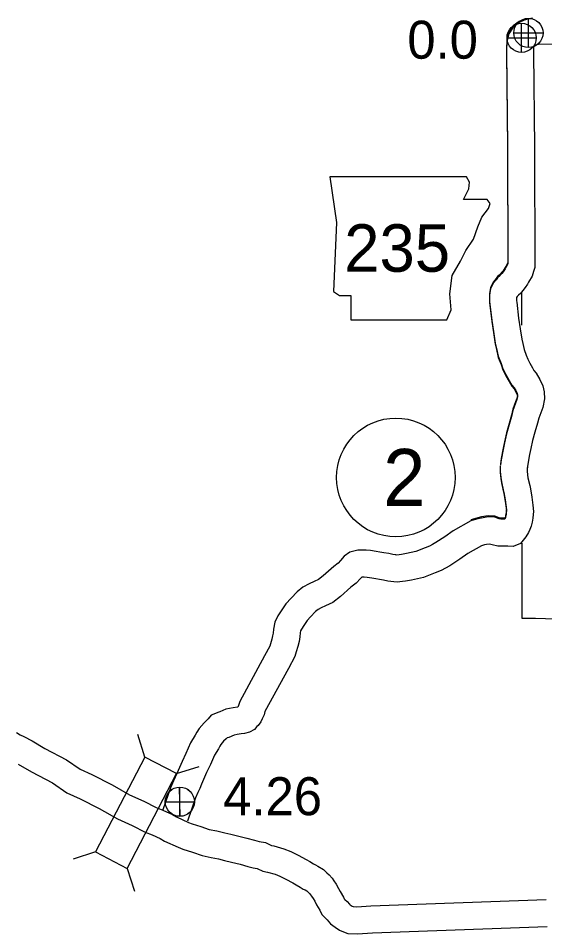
# Model space of a CAD drawing. Extents: x -939622 to -934245, y 1383184 to 1385301.
# Drawn here: x -935080.36 to -935062.78, y 1384131.08 to 1384161.61 of the extents above; entities that cross this region are included whole.
import ezdxf

# ---------------------------------------------------------------- set-up
doc = ezdxf.new("R2010")
doc.units = 0
for name, color, linetype in [('Level 10', 7, 'Continuous'), ('Level 15', 7, 'Continuous'), ('Level 2', 7, 'Continuous'), ('Level 20', 7, 'Continuous'), ('Level 21', 7, 'Continuous'), ('Level 25', 7, 'Continuous'), ('Level 26', 7, 'Continuous'), ('Level 27', 7, 'Continuous')]:
    doc.layers.add(name, color=color, linetype=linetype)

msp = doc.modelspace()

# ---------------------------------------------------------------- linework, layer by layer
at = {"layer": 'Level 10'}
for points in [[(-935059.007, 1384161.918), (-935059.037, 1384161.571), (-935059.066, 1384161.462), (-935059.086, 1384161.393), (-935059.148, 1384161.222), (-935059.217, 1384161.126), (-935059.273, 1384161.038), (-935059.393, 1384160.926), (-935059.502, 1384160.86), (-935059.66, 1384160.773), (-935059.833, 1384160.76), (-935059.962, 1384160.748), (-935060.264, 1384160.757), (-935062.986, 1384160.733), (-935063.033, 1384160.725), (-935063.089, 1384160.714), (-935063.146, 1384160.698)], [(-935063.612, 1384161.512), (-935063.637, 1384161.5), (-935063.833, 1384161.354), (-935063.978, 1384161.128), (-935064.04, 1384160.916), (-935064.056, 1384160.668), (-935064.053, 1384160.486), (-935064.027, 1384157.335), (-935064.013, 1384153.467), (-935064.031, 1384153.411), (-935064.075, 1384153.332), (-935064.104, 1384153.294), (-935064.171, 1384153.188), (-935064.21, 1384153.137), (-935064.254, 1384153.087), (-935064.274, 1384153.066), (-935064.353, 1384152.994), (-935064.406, 1384152.927), (-935064.495, 1384152.82), (-935064.592, 1384152.631), (-935064.628, 1384152.417), (-935064.628, 1384152.252), (-935064.62, 1384152.149), (-935064.613, 1384152.078), (-935064.545, 1384151.532), (-935064.493, 1384151.163), (-935064.435, 1384150.776), (-935064.392, 1384150.595), (-935064.331, 1384150.336), (-935064.24, 1384150.098), (-935064.175, 1384149.919), (-935064.076, 1384149.725), (-935063.971, 1384149.532), (-935063.876, 1384149.377), (-935063.799, 1384149.286), (-935063.743, 1384149.191), (-935063.7, 1384149.093), (-935063.69, 1384149.052), (-935063.689, 1384149.027), (-935063.71, 1384148.928), (-935063.755, 1384148.815), (-935063.847, 1384148.57), (-935063.892, 1384148.37), (-935063.972, 1384148.096), (-935064.06, 1384147.787), (-935064.126, 1384147.484), (-935064.169, 1384147.267), (-935064.233, 1384146.924), (-935064.261, 1384146.742)], [(-935063.193, 1384161.61), (-935063.299, 1384161.591), (-935063.465, 1384161.542), (-935063.637, 1384161.463), (-935063.643, 1384161.459)], [(-935063.612, 1384161.475), (-935063.637, 1384161.463), (-935063.833, 1384161.317), (-935063.978, 1384161.091), (-935064.04, 1384160.879), (-935064.056, 1384160.631), (-935064.053, 1384160.449), (-935064.027, 1384157.298), (-935064.013, 1384153.43), (-935064.031, 1384153.374), (-935064.075, 1384153.295), (-935064.104, 1384153.257), (-935064.171, 1384153.151), (-935064.21, 1384153.1), (-935064.254, 1384153.05), (-935064.274, 1384153.03), (-935064.353, 1384152.957), (-935064.406, 1384152.891), (-935064.495, 1384152.783), (-935064.592, 1384152.595), (-935064.628, 1384152.38), (-935064.628, 1384152.215), (-935064.62, 1384152.112), (-935064.613, 1384152.041), (-935064.545, 1384151.495), (-935064.493, 1384151.126), (-935064.435, 1384150.739), (-935064.392, 1384150.558), (-935064.331, 1384150.3), (-935064.24, 1384150.061), (-935064.175, 1384149.882), (-935064.076, 1384149.688), (-935063.971, 1384149.495), (-935063.876, 1384149.34), (-935063.799, 1384149.249), (-935063.743, 1384149.154), (-935063.7, 1384149.056), (-935063.69, 1384149.015), (-935063.689, 1384148.99), (-935063.71, 1384148.891), (-935063.755, 1384148.778), (-935063.847, 1384148.533), (-935063.892, 1384148.333), (-935063.972, 1384148.059), (-935064.06, 1384147.75), (-935064.126, 1384147.447), (-935064.169, 1384147.23), (-935064.233, 1384146.887), (-935064.261, 1384146.705)], [(-935063.078, 1384160.716), (-935063.089, 1384160.714), (-935063.15, 1384160.697), (-935063.15, 1384160.696), (-935063.156, 1384160.61), (-935063.153, 1384160.462), (-935063.127, 1384157.303), (-935063.113, 1384153.294), (-935063.152, 1384153.169), (-935063.202, 1384153.013), (-935063.319, 1384152.804), (-935063.362, 1384152.746), (-935063.432, 1384152.636), (-935063.512, 1384152.531), (-935063.594, 1384152.436), (-935063.652, 1384152.378), (-935063.692, 1384152.342), (-935063.705, 1384152.325), (-935063.728, 1384152.298), (-935063.728, 1384152.25), (-935063.723, 1384152.191), (-935063.718, 1384152.142), (-935063.653, 1384151.613), (-935063.602, 1384151.255), (-935063.551, 1384150.911), (-935063.516, 1384150.767), (-935063.468, 1384150.564), (-935063.397, 1384150.376), (-935063.348, 1384150.243), (-935063.279, 1384150.107), (-935063.192, 1384149.946), (-935063.144, 1384149.867), (-935063.064, 1384149.773), (-935062.941, 1384149.567), (-935062.845, 1384149.347), (-935062.795, 1384149.148), (-935062.784, 1384148.915), (-935062.846, 1384148.63), (-935062.915, 1384148.454), (-935062.983, 1384148.273), (-935063.021, 1384148.107), (-935063.108, 1384147.81), (-935063.187, 1384147.531), (-935063.245, 1384147.263), (-935063.285, 1384147.06), (-935063.346, 1384146.736), (-935063.372, 1384146.569)], [(-935063.078, 1384160.716), (-935063.089, 1384160.714), (-935063.15, 1384160.697), (-935063.15, 1384160.696), (-935063.156, 1384160.61), (-935063.153, 1384160.462), (-935063.127, 1384157.303), (-935063.113, 1384153.294), (-935063.152, 1384153.169), (-935063.202, 1384153.013), (-935063.319, 1384152.804), (-935063.362, 1384152.746), (-935063.432, 1384152.636), (-935063.512, 1384152.531), (-935063.594, 1384152.436), (-935063.652, 1384152.378), (-935063.692, 1384152.342), (-935063.705, 1384152.325), (-935063.728, 1384152.298), (-935063.728, 1384152.25), (-935063.723, 1384152.191), (-935063.718, 1384152.142), (-935063.653, 1384151.613), (-935063.602, 1384151.255), (-935063.551, 1384150.911), (-935063.516, 1384150.767), (-935063.468, 1384150.564), (-935063.397, 1384150.376), (-935063.348, 1384150.243), (-935063.279, 1384150.107), (-935063.192, 1384149.946), (-935063.144, 1384149.867), (-935063.064, 1384149.773), (-935062.941, 1384149.567), (-935062.845, 1384149.347), (-935062.795, 1384149.148), (-935062.784, 1384148.915), (-935062.846, 1384148.63), (-935062.915, 1384148.454), (-935062.983, 1384148.273), (-935063.021, 1384148.107), (-935063.108, 1384147.81), (-935063.187, 1384147.531), (-935063.245, 1384147.263), (-935063.285, 1384147.06), (-935063.346, 1384146.736), (-935063.372, 1384146.569)], [(-935064.266, 1384146.682), (-935064.27, 1384146.497), (-935064.247, 1384146.297), (-935064.225, 1384146.151), (-935064.164, 1384145.888), (-935064.148, 1384145.796), (-935064.104, 1384145.544), (-935064.073, 1384145.303), (-935064.063, 1384145.201), (-935064.064, 1384145.192), (-935064.074, 1384145.1), (-935064.087, 1384145.023), (-935064.096, 1384144.987), (-935064.114, 1384144.941), (-935064.128, 1384144.941), (-935064.187, 1384144.941), (-935064.246, 1384144.943), (-935064.304, 1384144.954), (-935064.452, 1384145.006), (-935064.674, 1384145.018), (-935064.892, 1384144.98), (-935065.019, 1384144.953), (-935065.252, 1384144.882)], [(-935064.266, 1384146.645), (-935064.27, 1384146.46), (-935064.247, 1384146.26), (-935064.225, 1384146.114), (-935064.164, 1384145.851), (-935064.148, 1384145.759), (-935064.104, 1384145.507), (-935064.073, 1384145.266), (-935064.063, 1384145.164), (-935064.064, 1384145.155), (-935064.074, 1384145.063), (-935064.087, 1384144.986), (-935064.096, 1384144.95), (-935064.114, 1384144.904), (-935064.128, 1384144.904), (-935064.187, 1384144.904), (-935064.246, 1384144.906), (-935064.304, 1384144.917), (-935064.452, 1384144.969), (-935064.674, 1384144.981), (-935064.892, 1384144.943), (-935065.019, 1384144.916), (-935065.252, 1384144.845)], [(-935063.366, 1384146.629), (-935063.369, 1384146.502), (-935063.355, 1384146.378), (-935063.341, 1384146.284), (-935063.281, 1384146.03), (-935063.261, 1384145.912), (-935063.214, 1384145.642), (-935063.179, 1384145.368), (-935063.159, 1384145.163), (-935063.169, 1384145.058), (-935063.183, 1384144.94), (-935063.206, 1384144.801), (-935063.238, 1384144.674), (-935063.282, 1384144.56), (-935063.326, 1384144.456), (-935063.41, 1384144.312), (-935063.592, 1384144.088), (-935063.836, 1384143.996), (-935064.014, 1384144.001), (-935064.073, 1384144.001), (-935064.145, 1384144.004), (-935064.199, 1384144.004), (-935064.344, 1384144.008), (-935064.538, 1384144.045), (-935064.626, 1384144.076), (-935064.721, 1384144.06), (-935064.792, 1384144.044), (-935064.894, 1384144.013)], [(-935063.366, 1384146.629), (-935063.369, 1384146.502), (-935063.355, 1384146.378), (-935063.341, 1384146.284), (-935063.281, 1384146.03), (-935063.261, 1384145.912), (-935063.214, 1384145.642), (-935063.179, 1384145.368), (-935063.159, 1384145.163), (-935063.169, 1384145.058), (-935063.183, 1384144.94), (-935063.206, 1384144.801), (-935063.238, 1384144.674), (-935063.282, 1384144.56), (-935063.326, 1384144.456), (-935063.41, 1384144.312), (-935063.592, 1384144.088), (-935063.836, 1384143.996), (-935064.014, 1384144.001), (-935064.073, 1384144.001), (-935064.145, 1384144.004), (-935064.199, 1384144.004), (-935064.344, 1384144.008), (-935064.538, 1384144.045), (-935064.626, 1384144.076), (-935064.721, 1384144.06), (-935064.792, 1384144.044), (-935064.894, 1384144.013)], [(-935065.252, 1384144.845), (-935065.833, 1384144.516), (-935066.116, 1384144.314), (-935066.417, 1384144.123), (-935066.526, 1384144.061), (-935066.624, 1384144.009), (-935066.771, 1384143.948), (-935067.087, 1384143.825), (-935067.398, 1384143.758), (-935067.565, 1384143.729), (-935067.641, 1384143.719), (-935067.736, 1384143.709), (-935067.748, 1384143.71), (-935067.852, 1384143.723), (-935067.985, 1384143.756), (-935068.157, 1384143.785), (-935068.285, 1384143.805), (-935068.41, 1384143.824), (-935068.601, 1384143.855), (-935068.741, 1384143.868), (-935068.854, 1384143.874), (-935069.019, 1384143.872), (-935069.287, 1384143.804), (-935069.476, 1384143.669), (-935069.599, 1384143.528), (-935069.683, 1384143.44), (-935069.828, 1384143.329), (-935070.178, 1384143.017), (-935070.332, 1384142.896), (-935070.478, 1384142.828), (-935070.647, 1384142.753), (-935070.86, 1384142.639), (-935071.044, 1384142.479), (-935071.252, 1384142.27), (-935071.422, 1384142.085), (-935071.581, 1384141.851), (-935071.69, 1384141.676), (-935071.796, 1384141.469), (-935071.834, 1384141.239), (-935071.85, 1384141.105), (-935071.866, 1384141.009), (-935071.893, 1384140.901), (-935071.941, 1384140.743), (-935071.964, 1384140.669), (-935072.133, 1384140.348), (-935072.966, 1384138.827), (-935073.001, 1384138.693), (-935073.029, 1384138.634), (-935073.041, 1384138.632), (-935073.186, 1384138.612), (-935073.423, 1384138.572), (-935073.624, 1384138.478), (-935073.666, 1384138.468), (-935073.914, 1384138.371), (-935074.019, 1384138.249), (-935074.054, 1384138.213), (-935074.156, 1384138.115), (-935074.317, 1384137.928), (-935074.399, 1384137.797), (-935074.453, 1384137.701), (-935074.61, 1384137.445), (-935074.762, 1384137.092), (-935074.891, 1384136.824), (-935075.064, 1384136.422), (-935075.118, 1384136.299), (-935075.179, 1384136.174), (-935075.281, 1384135.946), (-935075.53, 1384135.216)], [(-935064.894, 1384144.013), (-935065.349, 1384143.756), (-935065.613, 1384143.567), (-935065.954, 1384143.35), (-935066.095, 1384143.271), (-935066.241, 1384143.194), (-935066.434, 1384143.114), (-935066.828, 1384142.96), (-935067.227, 1384142.875), (-935067.425, 1384142.84), (-935067.534, 1384142.825), (-935067.708, 1384142.808), (-935067.823, 1384142.812), (-935068.018, 1384142.837), (-935068.167, 1384142.874), (-935068.301, 1384142.896), (-935068.424, 1384142.915), (-935068.551, 1384142.935), (-935068.714, 1384142.961), (-935068.808, 1384142.97), (-935068.875, 1384142.974), (-935068.888, 1384142.974), (-935068.933, 1384142.922), (-935069.081, 1384142.767), (-935069.256, 1384142.634), (-935069.6, 1384142.327), (-935069.856, 1384142.125), (-935070.103, 1384142.01), (-935070.25, 1384141.944), (-935070.347, 1384141.892), (-935070.43, 1384141.821), (-935070.601, 1384141.648), (-935070.715, 1384141.524), (-935070.827, 1384141.359), (-935070.906, 1384141.232), (-935070.93, 1384141.185), (-935070.943, 1384141.109), (-935070.959, 1384140.978), (-935070.983, 1384140.828), (-935071.025, 1384140.659), (-935071.081, 1384140.48), (-935071.128, 1384140.325), (-935071.34, 1384139.922), (-935072.124, 1384138.491), (-935072.152, 1384138.384), (-935072.218, 1384138.243), (-935072.263, 1384138.147), (-935072.353, 1384138.024), (-935072.39, 1384137.986), (-935072.468, 1384137.892), (-935072.638, 1384137.799), (-935072.802, 1384137.757), (-935072.913, 1384137.741), (-935073.049, 1384137.722), (-935073.153, 1384137.705), (-935073.333, 1384137.621), (-935073.386, 1384137.609), (-935073.42, 1384137.574), (-935073.501, 1384137.496), (-935073.59, 1384137.393), (-935073.626, 1384137.336), (-935073.677, 1384137.245), (-935073.809, 1384137.03), (-935073.943, 1384136.719), (-935074.072, 1384136.451), (-935074.238, 1384136.063), (-935074.301, 1384135.921), (-935074.363, 1384135.792), (-935074.443, 1384135.616), (-935074.71, 1384134.83)]]:
    msp.add_lwpolyline(points, dxfattribs=at)
at = {"layer": 'Level 15'}
for points in [[(-935080.414, 1384137.79), (-935080.294, 1384137.716), (-935080.168, 1384137.655), (-935079.895, 1384137.511)], [(-935079.895, 1384137.511), (-935079.475, 1384137.259), (-935078.747, 1384136.879), (-935078.29, 1384136.567), (-935077.901, 1384136.39), (-935077.222, 1384136.042), (-935076.645, 1384135.71), (-935076.167, 1384135.503), (-935075.75, 1384135.286), (-935075.534, 1384135.202), (-935075.206, 1384135.05), (-935075.07, 1384134.972)], [(-935080.357, 1384136.738), (-935079.915, 1384136.473), (-935079.211, 1384136.106), (-935078.733, 1384135.779), (-935078.292, 1384135.58), (-935077.652, 1384135.251), (-935077.05, 1384134.905), (-935076.554, 1384134.69), (-935076.122, 1384134.465), (-935075.887, 1384134.374), (-935075.62, 1384134.25), (-935075.479, 1384134.169)], [(-935075.07, 1384134.972), (-935074.67, 1384134.793), (-935074.556, 1384134.746), (-935074.263, 1384134.65), (-935073.984, 1384134.559), (-935073.728, 1384134.505), (-935073.466, 1384134.446), (-935073.265, 1384134.395), (-935073.036, 1384134.346), (-935072.724, 1384134.265), (-935072.473, 1384134.196), (-935072.32, 1384134.16), (-935072.1, 1384134.116), (-935071.909, 1384134.026), (-935071.826, 1384134.01), (-935071.489, 1384133.914), (-935071.257, 1384133.82), (-935071.012, 1384133.7), (-935070.748, 1384133.559), (-935070.622, 1384133.483), (-935070.497, 1384133.409), (-935070.432, 1384133.371), (-935070.352, 1384133.335), (-935070.17, 1384133.221), (-935070.057, 1384133.115), (-935069.983, 1384133.045), (-935069.883, 1384132.93), (-935069.822, 1384132.84), (-935069.749, 1384132.736), (-935069.669, 1384132.59), (-935069.614, 1384132.488), (-935069.505, 1384132.302), (-935069.475, 1384132.244), (-935069.457, 1384132.225), (-935069.382, 1384132.152), (-935069.305, 1384132.061), (-935069.278, 1384132.042), (-935069.215, 1384132.001), (-935069.215, 1384132.001), (-935069.172, 1384131.984), (-935069.052, 1384131.981), (-935068.582, 1384132.012), (-935062.737, 1384132.219)], [(-935075.479, 1384134.169), (-935075.025, 1384133.966), (-935074.868, 1384133.901), (-935074.543, 1384133.794), (-935074.215, 1384133.687), (-935073.919, 1384133.626), (-935073.677, 1384133.571), (-935073.47, 1384133.518), (-935073.243, 1384133.47), (-935072.955, 1384133.395), (-935072.696, 1384133.324), (-935072.512, 1384133.28), (-935072.384, 1384133.255), (-935072.19, 1384133.163), (-935072.034, 1384133.134), (-935071.782, 1384133.062), (-935071.623, 1384132.998), (-935071.423, 1384132.899), (-935071.193, 1384132.776), (-935071.084, 1384132.71), (-935070.95, 1384132.631), (-935070.841, 1384132.568), (-935070.777, 1384132.54), (-935070.724, 1384132.506), (-935070.673, 1384132.458), (-935070.632, 1384132.42), (-935070.599, 1384132.381), (-935070.563, 1384132.328), (-935070.514, 1384132.259), (-935070.46, 1384132.16), (-935070.399, 1384132.047), (-935070.295, 1384131.869), (-935070.264, 1384131.809), (-935070.215, 1384131.713), (-935070.094, 1384131.589), (-935070.041, 1384131.538), (-935069.933, 1384131.41), (-935069.856, 1384131.349), (-935069.783, 1384131.297), (-935069.635, 1384131.202), (-935069.551, 1384131.167), (-935069.354, 1384131.09), (-935069.036, 1384131.08), (-935068.537, 1384131.113), (-935062.701, 1384131.319)]]:
    msp.add_lwpolyline(points, dxfattribs=at)
at = {"layer": 'Level 2'}
for points in [[(-935063.558, 1384152.479), (-935063.555, 1384151.372)], [(-935063.558, 1384152.35), (-935063.556, 1384151.668)], [(-935063.55, 1384144.101), (-935063.549, 1384141.603), (-935063.094, 1384141.604), (-935055.67, 1384141.359), (-935055.395, 1384141.344), (-935047.694, 1384141.306), (-935047.592, 1384141.313), (-935039.854, 1384141.401), (-935039.789, 1384141.404), (-935031.898, 1384141.325), (-935024.619, 1384141.254)], [(-935063.55, 1384144.001), (-935063.549, 1384141.603), (-935063.094, 1384141.604), (-935055.67, 1384141.359), (-935055.395, 1384141.344), (-935047.694, 1384141.306), (-935047.592, 1384141.313), (-935039.854, 1384141.401), (-935039.789, 1384141.404), (-935031.898, 1384141.325), (-935024.619, 1384141.254)]]:
    msp.add_lwpolyline(points, dxfattribs=at)
at = {"layer": 'Level 20'}
for p, q in [((-935076.13, 1384136.967), (-935076.368, 1384137.723)), ((-935075.076, 1384136.419), (-935074.321, 1384136.657)), ((-935077.775, 1384133.806), (-935078.53, 1384133.567)), ((-935076.721, 1384133.257), (-935076.483, 1384132.502))]:
    msp.add_line(p, q, dxfattribs=at)
msp.add_lwpolyline([(-935076.721, 1384133.257), (-935075.076, 1384136.419), (-935076.13, 1384136.967), (-935077.775, 1384133.806)], close=True, dxfattribs=at)
at = {"layer": 'Level 21'}
msp.add_lwpolyline([(-935069.96, 1384156.326), (-935069.732, 1384154.803), (-935069.834, 1384152.494), (-935069.631, 1384152.367), (-935069.25, 1384152.367), (-935069.25, 1384151.555), (-935066.052, 1384151.555), (-935065.9, 1384151.885), (-935065.951, 1384152.417), (-935065.875, 1384153.027), (-935065.596, 1384153.509), (-935065.418, 1384153.864), (-935065.164, 1384154.245), (-935065.012, 1384154.651), (-935064.885, 1384154.981), (-935064.657, 1384155.26), (-935064.606, 1384155.437), (-935064.707, 1384155.564), (-935065.494, 1384155.564), (-935065.317, 1384155.919), (-935065.291, 1384156.148), (-935065.396, 1384156.323)], close=True, dxfattribs=at)
at = {"layer": 'Level 25'}
for p, q in [((-935074.953, 1384134.993), (-935074.975, 1384135.969)), ((-935075.452, 1384135.47), (-935074.476, 1384135.492))]:
    msp.add_line(p, q, dxfattribs=at)
msp.add_circle((-935074.964, 1384135.481), 0.488, dxfattribs=at)
at = {"layer": 'Level 26'}
for p, q in [((-935063.326, 1384160.632), (-935063.326, 1384161.607)), ((-935063.553, 1384160.47), (-935063.553, 1384161.445)), ((-935064.041, 1384160.957), (-935063.066, 1384160.957)), ((-935063.814, 1384161.12), (-935062.839, 1384161.12)), ((-935074.964, 1384134.994), (-935074.964, 1384135.969)), ((-935075.451, 1384135.481), (-935074.476, 1384135.481))]:
    msp.add_line(p, q, dxfattribs=at)
for centre in [(-935063.326, 1384161.12), (-935063.553, 1384160.957), (-935074.964, 1384135.481)]:
    msp.add_circle(centre, 0.487, dxfattribs=at)
at = {"layer": 'Level 27'}
msp.add_circle((-935067.752, 1384146.295), 1.98, dxfattribs=at)

# ---------------------------------------------------------------- texts
at = {"layer": 'Level 21'}
msp.add_text('235', height=1.584, dxfattribs=at).set_placement((-935069.476, 1384153.156))
at = {"layer": 'Level 25'}
for s, p in [('0.0', (-935067.368, 1384160.261)), ('4.26', (-935073.515, 1384135.032))]:
    msp.add_text(s, height=1.2672, dxfattribs=at).set_placement(p)
at = {"layer": 'Level 27'}
msp.add_text('2', height=1.901, dxfattribs=at).set_placement((-935068.177, 1384145.344))

doc.saveas('drawing.dxf')
